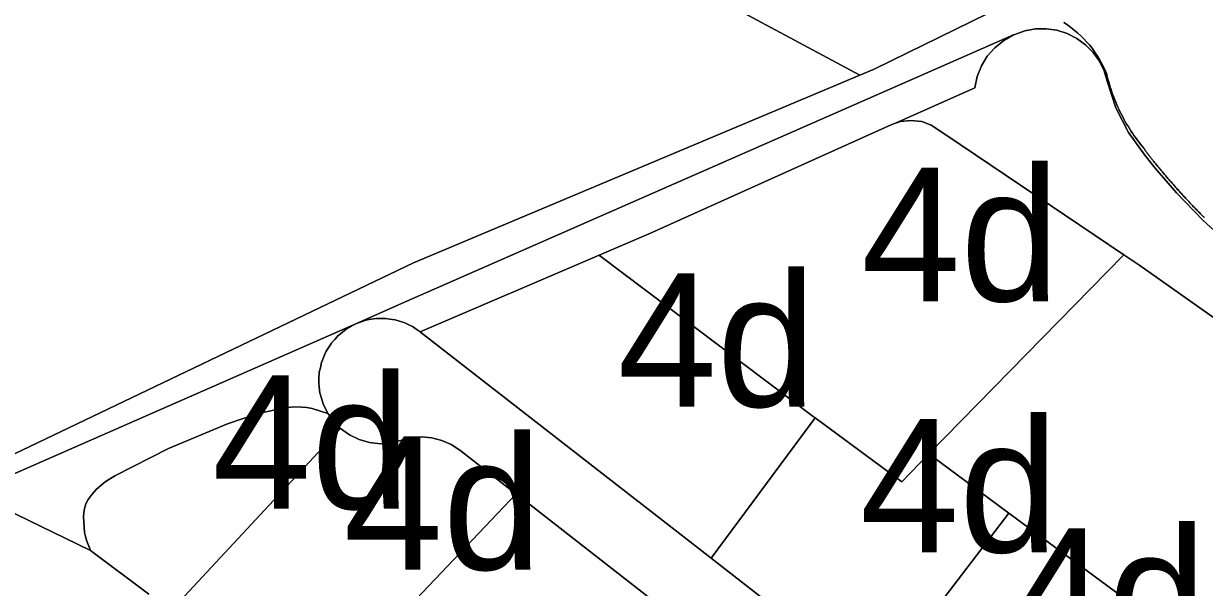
# Model space of a CAD drawing. Extents: x 598968 to 613553, y 4409678 to 4430833.
# Drawn here: x 609469.2 to 609575.5, y 4416665.3 to 4416716 of the extents above; entities that cross this region are included whole.
import ezdxf

# ---------------------------------------------------------------- set-up
doc = ezdxf.new("R2010")
doc.units = 0
for name, color, linetype in [('1', 7, 'Continuous'), ('4d. Sector de consolidació - ANNEX III A', 7, 'Continuous'), ('Sòl Rústic Protegit', 7, 'Continuous'), ('Sòl Rústic Protegit - Alt Nivell de Protecció', 7, 'Continuous')]:
    doc.layers.add(name, color=color, linetype=linetype)

msp = doc.modelspace()

# ---------------------------------------------------------------- linework, layer by layer
at = {"layer": '1'}
for points in [[(609557.3969, 4416717.6404), (609545.8142, 4416711.9781), (609545.7509, 4416711.9472), (609544.4691, 4416711.4083), (609504.2882, 4416694.5145), (609466.9034, 4416676.6447)], [(609467.1861, 4416675.0242), (609499.1037, 4416689.0327), (609498.6945, 4416688.8068), (609499.1683, 4416689.061), (609503.7008, 4416691.0504), (609546.4355, 4416709.8067), (609558.3163, 4416715.0212), (609558.4156, 4416715.0647), (609559.3299, 4416715.3898), (609560.2848, 4416715.5632), (609561.2551, 4416715.5805), (609562.2155, 4416715.441), (609563.1408, 4416715.1486), (609564.0069, 4416714.7107), (609564.7911, 4416714.139), (609565.4729, 4416713.4484), (609566.0343, 4416712.6569), (609566.4609, 4416711.7853), (609566.7413, 4416710.8561), (609567.523, 4416708.4742), (609568.6651, 4416706.2424), (609570.1397, 4416704.215), (609571.0562, 4416703.0254), (609572.9663, 4416700.8215), (609575.3617, 4416698.3082), (609576.3464, 4416697.4666)], [(609576.3464, 4416697.4666), (609575.3617, 4416698.3082), (609572.9663, 4416700.8215), (609571.0562, 4416703.0254), (609570.1397, 4416704.215), (609568.6651, 4416706.2424), (609567.523, 4416708.4742), (609566.7413, 4416710.8561), (609566.4609, 4416711.7853), (609566.0343, 4416712.6569), (609565.4729, 4416713.4484), (609564.7911, 4416714.139), (609564.0069, 4416714.7107), (609563.1408, 4416715.1486), (609562.2155, 4416715.441), (609561.2551, 4416715.5805), (609560.2848, 4416715.5632), (609559.3299, 4416715.3898), (609558.4156, 4416715.0647), (609558.3163, 4416715.0212), (609557.4193, 4416714.5213), (609556.6206, 4416713.8758), (609555.9437, 4416713.1035), (609555.4084, 4416712.2271), (609555.0304, 4416711.2723), (609554.8208, 4416710.267), (609547.6876, 4416707.0822), (609548.1426, 4416707.2447), (609549.0688, 4416707.3153), (609550.0476, 4416707.2286), (609550.8867, 4416706.8971), (609552.2226, 4416706.0231), (609568.2249, 4416695.2321), (609569.6695, 4416694.2578), (609600.2683, 4416672.6647)], [(609575.4942, 4416698.5803), (609575.4634, 4416698.6087), (609575.4328, 4416698.6372), (609575.4024, 4416698.6658), (609575.3721, 4416698.6946), (609575.3419, 4416698.7235), (609575.3118, 4416698.7526), (609575.2819, 4416698.7819), (609575.2522, 4416698.8113), (609575.2225, 4416698.8408), (609575.1931, 4416698.8705), (609575.1144, 4416698.9502), (609575.0358, 4416699.0301), (609574.9574, 4416699.1101), (609574.8792, 4416699.1902), (609574.8011, 4416699.2705), (609574.7231, 4416699.3509), (609574.6453, 4416699.4315), (609574.5676, 4416699.5122), (609574.4901, 4416699.593), (609574.4127, 4416699.6739), (609574.3354, 4416699.755), (609574.2583, 4416699.8363), (609574.1814, 4416699.9177), (609574.1046, 4416699.9992), (609574.0279, 4416700.0809), (609573.9514, 4416700.1627), (609573.875, 4416700.2446), (609573.7988, 4416700.3267), (609573.7227, 4416700.4089), (609573.6468, 4416700.4913), (609573.571, 4416700.5738), (609573.4954, 4416700.6564), (609573.4199, 4416700.7391), (609573.3446, 4416700.822), (609573.2694, 4416700.9051), (609573.1944, 4416700.9882), (609573.1195, 4416701.0715), (609573.0447, 4416701.155), (609572.9701, 4416701.2385), (609572.8957, 4416701.3222), (609572.8214, 4416701.4061), (609572.7591, 4416701.4766), (609572.6969, 4416701.5472), (609572.6348, 4416701.6178), (609572.5728, 4416701.6886), (609572.5108, 4416701.7594), (609572.449, 4416701.8303), (609572.3872, 4416701.9013), (609572.3255, 4416701.9723), (609572.264, 4416702.0435), (609572.2025, 4416702.1146), (609572.1411, 4416702.1859), (609572.0798, 4416702.2573), (609572.0185, 4416702.3287), (609571.9574, 4416702.4002), (609571.8964, 4416702.4718), (609571.8354, 4416702.5435), (609571.7746, 4416702.6153), (609571.7138, 4416702.6871), (609571.6531, 4416702.759), (609571.5925, 4416702.831), (609571.532, 4416702.903), (609571.4716, 4416702.9752), (609571.4113, 4416703.0474), (609571.3511, 4416703.1197), (609571.291, 4416703.1919), (609571.2309, 4416703.2644), (609571.171, 4416703.3369), (609571.1111, 4416703.4095), (609571.0514, 4416703.4822), (609570.9917, 4416703.5549), (609570.9321, 4416703.6277), (609570.9015, 4416703.6653), (609570.871, 4416703.7029), (609570.8406, 4416703.7406), (609570.8102, 4416703.7784), (609570.78, 4416703.8163), (609570.7498, 4416703.8542), (609570.7198, 4416703.8922), (609570.6898, 4416703.9303), (609570.6599, 4416703.9684), (609570.6302, 4416704.0067), (609570.6005, 4416704.045), (609570.5709, 4416704.0833), (609570.5414, 4416704.1218), (609570.512, 4416704.1603), (609570.4827, 4416704.1989), (609570.4535, 4416704.2375), (609570.4243, 4416704.2763), (609570.3953, 4416704.3151), (609570.3664, 4416704.3539), (609570.3376, 4416704.3929), (609570.3088, 4416704.4319), (609570.2802, 4416704.471), (609570.2516, 4416704.5101), (609570.2232, 4416704.5494), (609570.1948, 4416704.5886), (609570.1666, 4416704.628), (609570.1384, 4416704.6674), (609570.1104, 4416704.7069), (609570.0824, 4416704.7465), (609570.0545, 4416704.7862), (609570.0268, 4416704.8259), (609569.8722, 4416705.0132), (609569.7205, 4416705.2028), (609569.5718, 4416705.3947), (609569.4258, 4416705.5889), (609569.2828, 4416705.7851), (609569.1428, 4416705.9835), (609569.0058, 4416706.1841), (609568.8719, 4416706.3866), (609568.741, 4416706.5912), (609568.6132, 4416706.7977), (609568.4886, 4416707.0061), (609568.3671, 4416707.2163), (609568.2488, 4416707.4284), (609568.1337, 4416707.6423), (609568.0218, 4416707.8579), (609567.9132, 4416708.0751), (609567.8079, 4416708.2939), (609567.7059, 4416708.5143), (609567.6073, 4416708.7363), (609567.512, 4416708.9596), (609567.42, 4416709.1844), (609567.3315, 4416709.4106), (609567.2464, 4416709.6381), (609567.1648, 4416709.8668), (609567.0866, 4416710.0967), (609567.0119, 4416710.3277), (609566.9406, 4416710.5599), (609566.8729, 4416710.7931), (609566.8087, 4416711.0273), (609566.7481, 4416711.2625), (609566.691, 4416711.4985), (609566.5421, 4416711.8507), (609566.3795, 4416712.1967), (609566.2035, 4416712.5361), (609566.0144, 4416712.8684), (609565.8124, 4416713.193), (609565.5979, 4416713.5095), (609565.3711, 4416713.8174), (609565.1325, 4416714.1162), (609564.8825, 4416714.4054), (609564.6213, 4416714.6846), (609564.3494, 4416714.9533), (609564.0672, 4416715.2112), (609563.7751, 4416715.4579), (609563.4735, 4416715.6929), (609563.3065, 4416715.8129), (609563.163, 4416715.916), (609562.844, 4416716.1269)], [(609461.7601, 4416675.1684), (609475.2312, 4416668.6245), (609474.8549, 4416669.541), (609474.7559, 4416669.8945), (609474.6906, 4416670.2558), (609474.5948, 4416671.6399), (609474.6142, 4416672.0236), (609474.6769, 4416672.4028), (609474.8099, 4416672.8255), (609475.012, 4416673.2199), (609475.3555, 4416673.7), (609475.7566, 4416674.1332), (609476.544, 4416674.7954), (609477.4064, 4416675.3563), (609482.2304, 4416677.7992), (609487.5429, 4416680.0273), (609490.2934, 4416680.9451), (609492.752, 4416681.4698), (609493.4932, 4416681.5411), (609494.2377, 4416681.5346), (609494.7031, 4416681.4844), (609495.1618, 4416681.3915), (609496.5711, 4416680.9649), (609496.1494, 4416681.8211), (609496.1468, 4416681.8279), (609495.8779, 4416682.7364), (609495.875, 4416682.7502), (609495.7637, 4416683.6841), (609495.7642, 4416683.6941), (609495.7629, 4416683.7052), (609495.7856, 4416684.1223), (609495.8113, 4416684.6376), (609495.8143, 4416684.6512), (609495.8151, 4416684.6653), (609495.9094, 4416685.0773), (609496.0256, 4416685.5849), (609496.0296, 4416685.6026), (609496.197, 4416686.0033), (609496.3811, 4416686.4529), (609496.3921, 4416686.4705), (609496.4002, 4416686.4899), (609496.6266, 4416686.846), (609496.9032, 4416687.2812), (609496.9161, 4416687.3014), (609497.2014, 4416687.6159), (609497.5433, 4416687.9928), (609497.5622, 4416688.0136), (609497.8996, 4416688.2772), (609498.2679, 4416688.5713), (609498.2951, 4416688.5863), (609498.3199, 4416688.6057), (609498.6945, 4416688.8068), (609499.1037, 4416689.0327), (609467.1861, 4416675.0242)], [(609543.8948, 4416657.9523), (609531.084, 4416667.9251), (609504.9354, 4416688.2815), (609504.9061, 4416688.3028), (609504.5399, 4416688.552), (609504.3005, 4416688.7154), (609504.215, 4416688.7736), (609503.8694, 4416688.9381), (609503.505, 4416689.1113), (609503.4272, 4416689.1483), (609503.035, 4416689.2651), (609502.6574, 4416689.3774), (609502.1536, 4416689.4563), (609501.7781, 4416689.5071), (609501.2401, 4416689.5042), (609500.8893, 4416689.4971), (609500.3013, 4416689.3986), (609500.0124, 4416689.3474), (609499.9954, 4416689.3444), (609499.1683, 4416689.061), (609498.6945, 4416688.8068), (609498.3199, 4416688.6057), (609498.2951, 4416688.5863), (609498.2679, 4416688.5713), (609497.8996, 4416688.2772), (609497.5622, 4416688.0136), (609497.5433, 4416687.9928), (609497.2014, 4416687.6159), (609496.9161, 4416687.3014), (609496.9032, 4416687.2812), (609496.6266, 4416686.846), (609496.4002, 4416686.4899), (609496.3921, 4416686.4705), (609496.3811, 4416686.4529), (609496.197, 4416686.0033), (609496.0296, 4416685.6026), (609496.0256, 4416685.5849), (609495.9094, 4416685.0773), (609495.8151, 4416684.6653), (609495.8143, 4416684.6512), (609495.8113, 4416684.6376), (609495.7856, 4416684.1223), (609495.7629, 4416683.7052), (609495.7642, 4416683.6941), (609495.7637, 4416683.6841), (609495.875, 4416682.7502), (609495.8779, 4416682.7364), (609496.1468, 4416681.8279), (609496.1494, 4416681.8211), (609496.5711, 4416680.9649), (609497.7331, 4416679.5931), (609498.5253, 4416679.0256), (609499.4033, 4416678.6029), (609500.3409, 4416678.3375), (609501.3101, 4416678.2375), (609502.2822, 4416678.3055), (609503.228, 4416678.5398), (609504.1196, 4416678.7645), (609505.0359, 4416678.8394), (609505.952, 4416678.7627), (609506.8432, 4416678.5364), (609507.685, 4416678.1667), (609508.4546, 4416677.6637), (609513.3672, 4416673.8403), (609513.5257, 4416673.7169), (609548.7966, 4416646.209)], [(609480.4693, 4416664.7059), (609475.2312, 4416668.6245), (609461.7601, 4416675.1684)]]:
    msp.add_lwpolyline(points, dxfattribs=at)
msp.add_lwpolyline([(609547.6876, 4416707.0822), (609554.8208, 4416710.267), (609555.0304, 4416711.2723), (609555.4084, 4416712.2271), (609555.9437, 4416713.1035), (609556.6206, 4416713.8758), (609557.4193, 4416714.5213), (609558.3163, 4416715.0212), (609546.4355, 4416709.8067), (609503.7008, 4416691.0504), (609499.1683, 4416689.061), (609499.9954, 4416689.3444), (609500.0124, 4416689.3474), (609500.3013, 4416689.3986), (609500.8893, 4416689.4971), (609501.2401, 4416689.5042), (609501.7781, 4416689.5071), (609502.1536, 4416689.4563), (609502.6574, 4416689.3774), (609503.035, 4416689.2651), (609503.4272, 4416689.1483), (609503.505, 4416689.1113), (609503.8694, 4416688.9381), (609504.215, 4416688.7736), (609504.3005, 4416688.7154), (609504.5399, 4416688.552), (609504.9061, 4416688.3028), (609520.9967, 4416695.1995), (609525.6346, 4416697.1873), (609547.3491, 4416706.965), (609547.3633, 4416706.9663)], close=True, dxfattribs=at)
at = {"layer": '4d. Sector de consolidació - ANNEX III A'}
for points in [[(609568.2249, 4416695.2321), (609552.2226, 4416706.0231), (609550.8867, 4416706.8971), (609550.0476, 4416707.2286), (609549.0688, 4416707.3153), (609548.1426, 4416707.2447), (609547.6876, 4416707.0822), (609547.3633, 4416706.9663), (609547.3491, 4416706.965), (609525.6346, 4416697.1873), (609520.9967, 4416695.1995), (609521.0255, 4416695.1778), (609540.2733, 4416680.6834), (609540.4355, 4416680.5637), (609548.2428, 4416674.8087), (609550.6896, 4416677.3096), (609568.2033, 4416695.21)], [(609540.4355, 4416680.5637), (609540.2733, 4416680.6834), (609521.0255, 4416695.1778), (609520.9967, 4416695.1995), (609504.9061, 4416688.3028), (609504.9354, 4416688.2815), (609531.084, 4416667.9251)], [(609550.6896, 4416677.3096), (609548.2428, 4416674.8087), (609540.4355, 4416680.5637), (609531.084, 4416667.9251), (609543.8948, 4416657.9523), (609545.9304, 4416656.3601), (609557.8935, 4416671.9897)], [(609513.5257, 4416673.7169), (609513.3672, 4416673.8403), (609508.4546, 4416677.6637), (609507.685, 4416678.1667), (609506.8432, 4416678.5364), (609505.952, 4416678.7627), (609505.0359, 4416678.8394), (609504.1196, 4416678.7645), (609503.228, 4416678.5398), (609502.2822, 4416678.3055), (609501.3101, 4416678.2375), (609500.3409, 4416678.3375), (609499.4033, 4416678.6029), (609498.5253, 4416679.0256), (609497.7331, 4416679.5931), (609482.4744, 4416663.228), (609482.4725, 4416663.2257), (609485.7405, 4416660.8322), (609490.0545, 4416657.713), (609494.8244, 4416654.3167), (609494.9897, 4416654.2003)], [(609548.7966, 4416646.209), (609513.5257, 4416673.7169), (609494.9897, 4416654.2003), (609533.4371, 4416627.1204), (609533.6746, 4416626.9533)], [(609569.4949, 4416662.7241), (609569.7631, 4416663.2241), (609557.8935, 4416671.9897), (609545.9304, 4416656.3601), (609545.9643, 4416656.3421), (609560.1282, 4416645.2628)]]:
    msp.add_lwpolyline(points, close=True, dxfattribs=at)
for points in [[(609600.2683, 4416672.6647), (609569.6695, 4416694.2578), (609568.2249, 4416695.2321), (609568.2033, 4416695.21), (609550.6896, 4416677.3096), (609557.8935, 4416671.9897), (609569.7631, 4416663.2241), (609569.4949, 4416662.7241), (609600.7863, 4416645.2449)], [(609482.4744, 4416663.228), (609497.7331, 4416679.5931), (609496.5711, 4416680.9649), (609495.1618, 4416681.3915), (609494.7031, 4416681.4844), (609494.2377, 4416681.5346), (609493.4932, 4416681.5411), (609492.752, 4416681.4698), (609490.2934, 4416680.9451), (609487.5429, 4416680.0273), (609482.2304, 4416677.7992), (609477.4064, 4416675.3563), (609476.544, 4416674.7954), (609475.7566, 4416674.1332), (609475.3555, 4416673.7), (609475.012, 4416673.2199), (609474.8099, 4416672.8255), (609474.6769, 4416672.4028), (609474.6142, 4416672.0236), (609474.5948, 4416671.6399), (609474.6906, 4416670.2558), (609474.7559, 4416669.8945), (609474.8549, 4416669.541), (609475.2312, 4416668.6245), (609480.4693, 4416664.7059)]]:
    msp.add_lwpolyline(points, dxfattribs=at)
at = {"layer": 'Sòl Rústic Protegit'}
msp.add_lwpolyline([(609466.9034, 4416676.6447), (609504.2882, 4416694.5145), (609544.4691, 4416711.4083), (609474.9945, 4416748.6382)], dxfattribs=at)
at = {"layer": 'Sòl Rústic Protegit - Alt Nivell de Protecció'}
for points in [[(609474.9945, 4416748.6382), (609544.4691, 4416711.4083), (609545.7509, 4416711.9472), (609545.8142, 4416711.9781), (609557.3969, 4416717.6404)], [(609562.844, 4416716.1269), (609563.163, 4416715.916), (609563.3065, 4416715.8129), (609563.4735, 4416715.6929), (609563.7751, 4416715.4579), (609564.0672, 4416715.2112), (609564.3494, 4416714.9533), (609564.6213, 4416714.6846), (609564.8825, 4416714.4054), (609565.1325, 4416714.1162), (609565.3711, 4416713.8174), (609565.5979, 4416713.5095), (609565.8124, 4416713.193), (609566.0144, 4416712.8684), (609566.2035, 4416712.5361), (609566.3795, 4416712.1967), (609566.5421, 4416711.8507), (609566.691, 4416711.4985), (609566.7481, 4416711.2625), (609566.8087, 4416711.0273), (609566.8729, 4416710.7931), (609566.9406, 4416710.5599), (609567.0119, 4416710.3277), (609567.0866, 4416710.0967), (609567.1648, 4416709.8668), (609567.2464, 4416709.6381), (609567.3315, 4416709.4106), (609567.42, 4416709.1844), (609567.512, 4416708.9596), (609567.6073, 4416708.7363), (609567.7059, 4416708.5143), (609567.8079, 4416708.2939), (609567.9132, 4416708.0751), (609568.0218, 4416707.8579), (609568.1337, 4416707.6423), (609568.2488, 4416707.4284), (609568.3671, 4416707.2163), (609568.4886, 4416707.0061), (609568.6132, 4416706.7977), (609568.741, 4416706.5912), (609568.8719, 4416706.3866), (609569.0058, 4416706.1841), (609569.1428, 4416705.9835), (609569.2828, 4416705.7851), (609569.4258, 4416705.5889), (609569.5718, 4416705.3947), (609569.7205, 4416705.2028), (609569.8722, 4416705.0132), (609570.0268, 4416704.8259), (609570.0545, 4416704.7862), (609570.0824, 4416704.7465), (609570.1104, 4416704.7069), (609570.1384, 4416704.6674), (609570.1666, 4416704.628), (609570.1948, 4416704.5886), (609570.2232, 4416704.5494), (609570.2516, 4416704.5101), (609570.2802, 4416704.471), (609570.3088, 4416704.4319), (609570.3376, 4416704.3929), (609570.3664, 4416704.3539), (609570.3953, 4416704.3151), (609570.4243, 4416704.2763), (609570.4535, 4416704.2375), (609570.4827, 4416704.1989), (609570.512, 4416704.1603), (609570.5414, 4416704.1218), (609570.5709, 4416704.0833), (609570.6005, 4416704.045), (609570.6302, 4416704.0067), (609570.6599, 4416703.9684), (609570.6898, 4416703.9303), (609570.7198, 4416703.8922), (609570.7498, 4416703.8542), (609570.78, 4416703.8163), (609570.8102, 4416703.7784), (609570.8406, 4416703.7406), (609570.871, 4416703.7029), (609570.9015, 4416703.6653), (609570.9321, 4416703.6277), (609570.9917, 4416703.5549), (609571.0514, 4416703.4822), (609571.1111, 4416703.4095), (609571.171, 4416703.3369), (609571.2309, 4416703.2644), (609571.291, 4416703.1919), (609571.3511, 4416703.1197), (609571.4113, 4416703.0474), (609571.4716, 4416702.9752), (609571.532, 4416702.903), (609571.5925, 4416702.831), (609571.6531, 4416702.759), (609571.7138, 4416702.6871), (609571.7746, 4416702.6153), (609571.8354, 4416702.5435), (609571.8964, 4416702.4718), (609571.9574, 4416702.4002), (609572.0185, 4416702.3287), (609572.0798, 4416702.2573), (609572.1411, 4416702.1859), (609572.2025, 4416702.1146), (609572.264, 4416702.0435), (609572.3255, 4416701.9723), (609572.3872, 4416701.9013), (609572.449, 4416701.8303), (609572.5108, 4416701.7594), (609572.5728, 4416701.6886), (609572.6348, 4416701.6178), (609572.6969, 4416701.5472), (609572.7591, 4416701.4766), (609572.8214, 4416701.4061), (609572.8957, 4416701.3222), (609572.9701, 4416701.2385), (609573.0447, 4416701.155), (609573.1195, 4416701.0715), (609573.1944, 4416700.9882), (609573.2694, 4416700.9051), (609573.3446, 4416700.822), (609573.4199, 4416700.7391), (609573.4954, 4416700.6564), (609573.571, 4416700.5738), (609573.6468, 4416700.4913), (609573.7227, 4416700.4089), (609573.7988, 4416700.3267), (609573.875, 4416700.2446), (609573.9514, 4416700.1627), (609574.0279, 4416700.0809), (609574.1046, 4416699.9992), (609574.1814, 4416699.9177), (609574.2583, 4416699.8363), (609574.3354, 4416699.755), (609574.4127, 4416699.6739), (609574.4901, 4416699.593), (609574.5676, 4416699.5122), (609574.6453, 4416699.4315), (609574.7231, 4416699.3509), (609574.8011, 4416699.2705), (609574.8792, 4416699.1902), (609574.9574, 4416699.1101), (609575.0358, 4416699.0301), (609575.1144, 4416698.9502), (609575.1931, 4416698.8705), (609575.2225, 4416698.8408), (609575.2522, 4416698.8113), (609575.2819, 4416698.7819), (609575.3118, 4416698.7526), (609575.3419, 4416698.7235), (609575.3721, 4416698.6946), (609575.4024, 4416698.6658), (609575.4328, 4416698.6372), (609575.4634, 4416698.6087), (609575.4942, 4416698.5803)]]:
    msp.add_lwpolyline(points, dxfattribs=at)

# ---------------------------------------------------------------- texts
at = {"layer": '4d. Sector de consolidació - ANNEX III A'}
for p in [(609544.6108, 4416691.062), (609522.6708, 4416681.5623), (609486.1639, 4416672.3834), (609544.4888, 4416668.4619), (609497.9991, 4416666.8967), (609557.8468, 4416658.6263)]:
    msp.add_text('4d', height=12, dxfattribs=at).set_placement(p)

doc.saveas('drawing.dxf')
